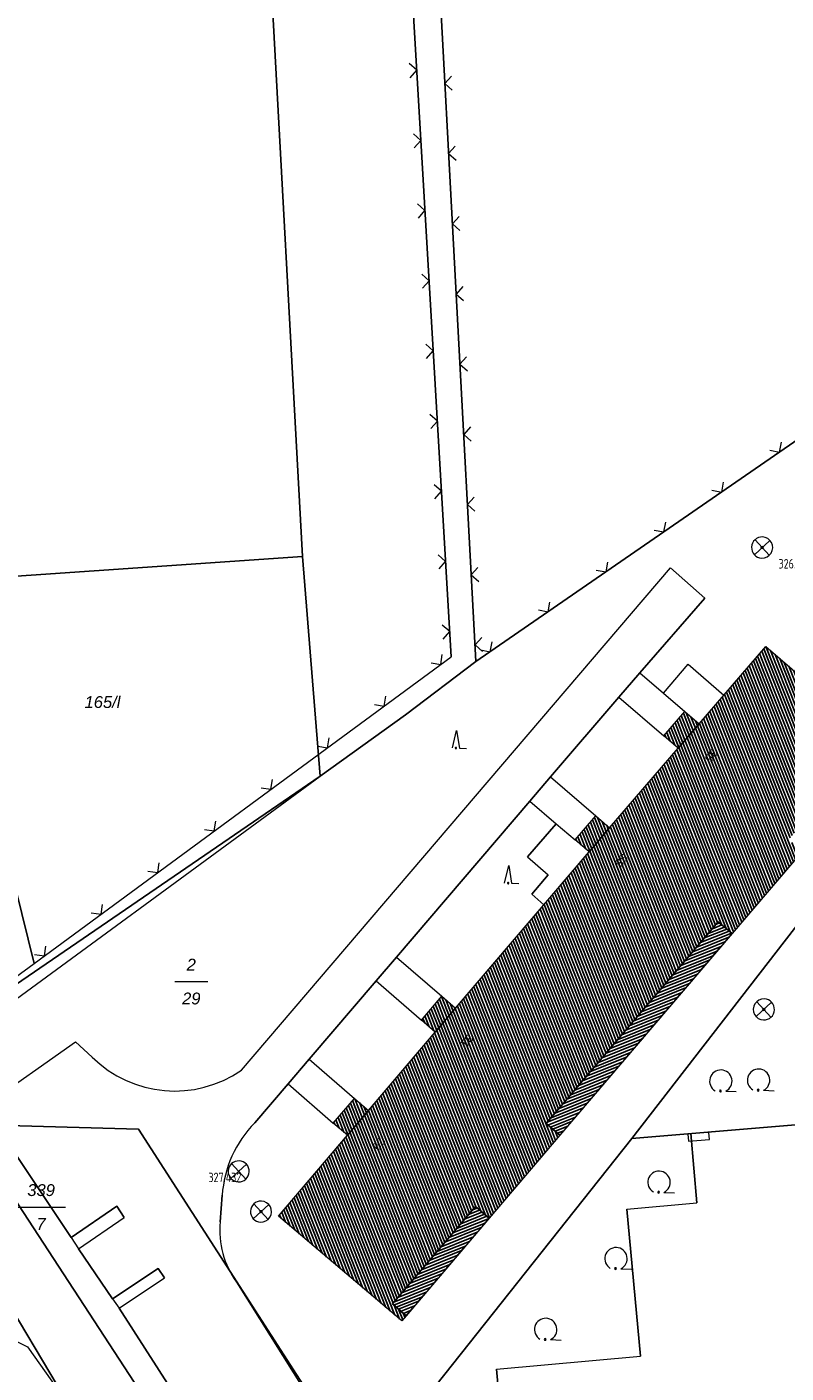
# Model space of a CAD drawing. Header units: metres. Extents: x 345144 to 348639, y 5629211 to 5635235.
# Tile 951 of 1056: x 347691 to 347745, y 5631077 to 5631172. Entities that reach past the tile are written whole.
import ezdxf
from ezdxf.enums import TextEntityAlignment as Align

# ---------------------------------------------------------------- set-up
doc = ezdxf.new("R2010")
doc.units = ezdxf.units.M
doc.header["$MEASUREMENT"] = 0
doc.linetypes.add('4_4', pattern=[1.4, 0.7, -0.7])
for name, color, linetype in [('011 Gebäude', 7, 'Continuous'), ('028 Geländeform', 7, 'Continuous'), ('065-066 Ver_Entsorgung', 7, 'Continuous'), ('065-066 Ver_Entsorgung Ausg.', 7, 'Continuous'), ('081-083 Topographie', 7, 'Continuous'), ('AX Flurstück', 7, 'Continuous'), ('AX Gebäude', 7, 'Continuous'), ('Definitionslinie', 7, 'Continuous'), ('Präsentationsobjekt -Text (punktförmig)', 7, 'Continuous')]:
    doc.layers.add(name, color=color, linetype=linetype)
doc.styles.add('ARIAL', font='arial.ttf', dxfattribs={"height": 1})
doc.styles.add('ARIALIT', font='ariali.ttf', dxfattribs={"height": 1})
doc.styles.add('DIN-6776-IT', font='txt', dxfattribs={"height": 1})
pattern_1 = [(201.882352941, (0, 0), (0.074540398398, -0.185590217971), [])]
pattern_2 = [(111.5294117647, (0, 0), (-0.186045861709, -0.07339575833), [])]

# ---------------------------------------------------------------- blocks, each defined once
blk = doc.blocks.new('alk_3504_nrw')
at = {"color": 134, "lineweight": 5, "true_color": 0x00b2b2, "flags": 128}
for points in [[(-0.729333, -0.684), (-0.707333, -0.707333), (0.707333, 0.707333)], [(-0.707333, 0.707333), (0.707333, -0.707333)]]:
    blk.add_lwpolyline(points, dxfattribs=at)
at = {"color": 134, "lineweight": 5, "true_color": 0x00b2b2}
for start, end in [(90, -90), (-90, 90)]:
    blk.add_arc((0, 0), 1, start, end, dxfattribs=at)
blk = doc.blocks.new('alk_043x_nrw')
h = blk.add_hatch(color=7)
edge = h.paths.add_edge_path(flags=0)
edge.add_arc((0, 0), 1, 180, 360, ccw=False)
edge.add_arc((0, 0), 1, 0, 180, ccw=False)
blk = doc.blocks.new('alk_7100_nrwx2')
at = {"true_color": 0x2e2e2e}
h = blk.add_hatch(color=250, dxfattribs=at)
edge = h.paths.add_edge_path(flags=0)
edge.add_arc((0.024073, -0.597267), 0.057254, 180, 360, ccw=False)
edge.add_arc((0.024073, -0.597267), 0.057255, 0, 180, ccw=False)
at = {"color": 250, "lineweight": 5, "true_color": 0x2e2e2e, "flags": 128}
blk.add_lwpolyline([(0.349382, -0.597267), (1, -0.597267)], dxfattribs=at)
at = {"color": 250, "lineweight": 5, "true_color": 0x2e2e2e}
for centre, radius, start, end in [((0.024073, 0.012362), 0.690995, -61.91481688, -118.08518312), ((0.024073, -0.597267), 0.057255, 0, 180), ((0.024073, -0.597267), 0.057254, 180, 0)]:
    blk.add_arc(centre, radius, start, end, dxfattribs=at)
blk = doc.blocks.new('alk_7200_nrwx2')
at = {"true_color": 0x2e2e2e}
h = blk.add_hatch(color=250, dxfattribs=at)
edge = h.paths.add_edge_path(flags=0)
edge.add_arc((-0.020544, -0.388118), 0.055525, 180, 360, ccw=False)
edge.add_arc((-0.020544, -0.388118), 0.055525, 0, 180, ccw=False)
at = {"color": 250, "lineweight": 5, "true_color": 0x2e2e2e, "flags": 128}
blk.add_lwpolyline([(-0.298168, -0.388118), (-0.020544, 1), (0.257079, -0.388118), (0.812326, -0.388118)], dxfattribs=at)
blk.add_lwpolyline([(-0.298168, -0.388118), (-0.020544, 1), (0.257079, -0.388118), (0.812326, -0.388118)], dxfattribs=at)
at = {"color": 250, "lineweight": 5, "true_color": 0x2e2e2e}
for start, end in [(0, 180), (180, 0)]:
    blk.add_arc((-0.020544, -0.388118), 0.055525, start, end, dxfattribs=at)
blk = doc.blocks.new('swc_strasseneinlauf')
at = {"color": 7, "lineweight": 5, "flags": 128}
blk.add_lwpolyline([(-1, 0), (-1, -0.666667), (1, -0.666667), (1, 0)], dxfattribs=at)

msp = doc.modelspace()

# ---------------------------------------------------------------- hatches: boundary and pattern name
at = {"layer": '011 Gebäude', "true_color": 0x8f8f8f}
h = msp.add_hatch(dxfattribs=at)
h.set_pattern_fill('_USER', color=252, scale=0.2, angle=201.88235294, style=0, pattern_type=0)
h.set_pattern_definition(pattern_1)
h.paths.add_polyline_path([(347728.965, 5631093.645), (347727.987, 5631094.48), (347727.987, 5631094.48), (347740.225, 5631108.824), (347740.225, 5631108.824), (347741.201, 5631107.991), (347741.201, 5631107.991)], flags=0)
h = msp.add_hatch(dxfattribs=at)
h.set_pattern_fill('_USER', color=252, scale=0.2, angle=201.88235294, style=0, pattern_type=0)
h.set_pattern_definition(pattern_1)
h.paths.add_polyline_path([(347723.931, 5631087.74), (347718.03, 5631080.814), (347718.03, 5631080.814), (347717.046, 5631081.651), (347717.046, 5631081.651), (347722.948, 5631088.577), (347722.948, 5631088.577)], flags=0)
at = {"layer": 'AX Gebäude', "true_color": 0x4f4f4f}
h = msp.add_hatch(dxfattribs=at)
h.set_pattern_fill('_USER', color=251, scale=0.2, angle=111.52941176, style=0, pattern_type=0)
h.set_pattern_definition(pattern_2)
h.paths.add_polyline_path([(347713.848, 5631093.656), (347715.348, 5631095.416), (347720.101, 5631100.992), (347721.547, 5631102.688), (347731.033, 5631113.805), (347732.5, 5631115.513), (347737.378, 5631121.185), (347738.858, 5631122.906), (347743.604, 5631128.417), (347752.276, 5631120.944), (347752.1, 5631120.738), (347751.123, 5631121.574), (347745.223, 5631114.678), (347746.2, 5631113.842), (347741.201, 5631107.991), (347740.224, 5631108.825), (347727.987, 5631094.48), (347728.965, 5631093.646), (347723.931, 5631087.74), (347722.948, 5631088.577), (347717.046, 5631081.651), (347718.03, 5631080.814), (347717.71, 5631080.439), (347708.947, 5631087.899)], flags=0)
h = msp.add_hatch(dxfattribs=at)
h.set_pattern_fill('_USER', color=251, scale=0.2, angle=111.52941176, style=0, pattern_type=0)
h.set_pattern_definition(pattern_2)
h.paths.add_polyline_path([(347737.378, 5631121.185), (347736.355, 5631122.065), (347737.835, 5631123.785), (347738.858, 5631122.906)], flags=0)
h = msp.add_hatch(dxfattribs=at)
h.set_pattern_fill('_USER', color=251, scale=0.2, angle=111.52941176, style=0, pattern_type=0)
h.set_pattern_definition(pattern_2)
h.paths.add_polyline_path([(347731.033, 5631113.805), (347730.047, 5631114.651), (347731.515, 5631116.359), (347732.5, 5631115.513)], flags=0)
h = msp.add_hatch(dxfattribs=at)
h.set_pattern_fill('_USER', color=251, scale=0.2, angle=111.52941176, style=0, pattern_type=0)
h.set_pattern_definition(pattern_2)
h.paths.add_polyline_path([(347720.101, 5631100.992), (347719.112, 5631101.836), (347720.559, 5631103.531), (347721.547, 5631102.688)], flags=0)
h = msp.add_hatch(dxfattribs=at)
h.set_pattern_fill('_USER', color=251, scale=0.2, angle=111.52941176, style=0, pattern_type=0)
h.set_pattern_definition(pattern_2)
h.paths.add_polyline_path([(347713.848, 5631093.656), (347712.846, 5631094.509), (347714.347, 5631096.27), (347715.348, 5631095.416)], flags=0)

# ---------------------------------------------------------------- linework, layer by layer
at = {"layer": '011 Gebäude', "color": 251, "linetype": 'Continuous', "lineweight": 13, "true_color": 0x4f4f4f, "flags": 128}
for points in [[(347728.965, 5631093.645), (347727.987, 5631094.48), (347727.987, 5631094.48), (347740.225, 5631108.824), (347740.225, 5631108.824), (347741.201, 5631107.991), (347741.201, 5631107.991), (347728.965, 5631093.645)], [(347723.931, 5631087.74), (347718.03, 5631080.814), (347718.03, 5631080.814), (347717.046, 5631081.651), (347717.046, 5631081.651), (347722.948, 5631088.577), (347722.948, 5631088.577), (347723.931, 5631087.74)]]:
    msp.add_lwpolyline(points, dxfattribs=at)
at = {"layer": '081-083 Topographie', "color": 7, "linetype": 'Continuous', "lineweight": 5, "flags": 128}
for points in [[(347680.29, 5631097.549), (347690.246, 5631104.883), (347690.246, 5631104.883), (347691.564, 5631105.857), (347691.564, 5631105.857), (347721.233, 5631127.689), (347721.233, 5631127.689), (347715.152, 5631231.085), (347715.152, 5631231.085), (347715.043, 5631233.009), (347715.043, 5631233.009), (347711.459, 5631269.842), (347711.459, 5631269.842), (347697.892, 5631267.183), (347697.892, 5631267.183), (347697.595, 5631268.476), (347697.595, 5631268.476), (347691.369, 5631294.927), (347691.369, 5631294.927), (347705.901, 5631296.939), (347705.901, 5631296.939), (347704.048, 5631311.146)], [(347691.564, 5631105.857), (347684.146, 5631135.864), (347684.146, 5631135.864), (347677.086, 5631226.031), (347677.086, 5631226.031), (347678.156, 5631227.345), (347678.156, 5631227.345), (347715.152, 5631231.085)], [(347720.182, 5631179.635), (347722.991, 5631127.339), (347722.991, 5631127.339), (347753.838, 5631148.628), (347753.838, 5631148.628), (347755.793, 5631149.921), (347755.793, 5631149.921), (347756.83, 5631148.402), (347756.83, 5631148.402), (347747.746, 5631142.113), (347747.746, 5631142.113), (347766.518, 5631121.502), (347766.518, 5631121.502), (347783.657, 5631118.135), (347783.657, 5631118.135), (347800.555, 5631152.934), (347800.555, 5631152.934), (347807.072, 5631167.558), (347807.072, 5631167.558), (347806.181, 5631173.614)], [(347706.318, 5631098.283), (347736.834, 5631134.003), (347736.834, 5631134.003), (347739.276, 5631131.857), (347739.276, 5631131.857), (347734.64, 5631126.547), (347734.64, 5631126.547), (347733.146, 5631124.804), (347733.146, 5631124.804), (347728.29, 5631119.137), (347728.29, 5631119.137), (347726.819, 5631117.419), (347726.819, 5631117.419), (347717.344, 5631106.327), (347717.344, 5631106.327), (347715.884, 5631104.623), (347715.884, 5631104.623), (347711.141, 5631099.056), (347711.141, 5631099.056), (347709.629, 5631097.294), (347709.629, 5631097.294), (347707.259, 5631094.529)], [(347687.973, 5631095.699), (347685.316, 5631099.706), (347685.316, 5631099.706), (347711.919, 5631119.201), (347711.919, 5631119.201), (347717.985, 5631123.559), (347717.985, 5631123.559), (347722.991, 5631127.339)], [(347734.64, 5631126.547), (347736.319, 5631125.106)], [(347736.319, 5631125.106), (347738.073, 5631127.148), (347738.073, 5631127.148), (347740.62, 5631124.953)], [(347733.146, 5631124.804), (347736.355, 5631122.065)], [(347736.319, 5631125.106), (347737.835, 5631123.785)], [(347728.29, 5631119.137), (347731.515, 5631116.359)], [(347726.819, 5631117.419), (347728.7, 5631115.802)], [(347728.7, 5631115.802), (347726.655, 5631113.45), (347726.655, 5631113.45), (347728.135, 5631112.161), (347728.135, 5631112.161), (347726.959, 5631110.809), (347726.959, 5631110.809), (347727.83, 5631110.05)], [(347728.7, 5631115.802), (347730.048, 5631114.651)], [(347726.273, 5631057.413), (347725.398, 5631066.457), (347725.398, 5631066.457), (347724.441, 5631077.001), (347724.441, 5631077.001), (347734.694, 5631077.926), (347734.694, 5631077.926), (347733.727, 5631088.394), (347733.727, 5631088.394), (347738.696, 5631088.836), (347738.696, 5631088.836), (347738.268, 5631093.765), (347738.268, 5631093.765), (347748.201, 5631094.593), (347748.201, 5631094.593), (347747.215, 5631105.2), (347747.215, 5631105.2), (347752.113, 5631105.525), (347752.113, 5631105.525), (347751.829, 5631110.425), (347751.829, 5631110.425), (347786.839, 5631113.262), (347786.839, 5631113.262), (347787.318, 5631108.38)], [(347717.344, 5631106.327), (347720.559, 5631103.531)], [(347715.884, 5631104.623), (347719.112, 5631101.836)], [(347707.76, 5631065.543), (347697.619, 5631081.342), (347697.619, 5631081.342), (347700.834, 5631083.495), (347700.834, 5631083.495), (347700.38, 5631084.173), (347700.38, 5631084.173), (347697.155, 5631082.016), (347697.155, 5631082.016), (347694.733, 5631085.58), (347694.733, 5631085.58), (347697.984, 5631087.805), (347697.984, 5631087.805), (347697.444, 5631088.599), (347697.444, 5631088.599), (347694.195, 5631086.376), (347694.195, 5631086.376), (347687.973, 5631095.699), (347687.973, 5631095.699), (347694.524, 5631100.294), (347694.524, 5631100.294), (347695.709, 5631099.21)], [(347711.141, 5631099.056), (347714.347, 5631096.269)], [(347709.629, 5631097.294), (347712.847, 5631094.509)], [(347671.149, 5631038.633), (347664.833, 5631030.666), (347664.833, 5631030.666), (347664.988, 5631030.042), (347664.988, 5631030.042), (347675.008, 5631021.774), (347675.008, 5631021.774), (347676.465, 5631020.822), (347676.465, 5631020.822), (347678.565, 5631023.313), (347678.565, 5631023.313), (347703.963, 5631053.443), (347703.963, 5631053.443), (347705, 5631059.711), (347705, 5631059.711), (347705.002, 5631059.722), (347705.002, 5631059.722), (347705.882, 5631065.04), (347705.882, 5631065.04), (347687.533, 5631093.123)], [(347704.946, 5631089.378), (347704.807, 5631087.49)], [(347694.195, 5631086.376), (347694.733, 5631085.58)], [(347705.972, 5631083.208), (347718.051, 5631063.919), (347718.051, 5631063.919), (347720.015, 5631061.172), (347720.015, 5631061.172), (347721.974, 5631059.159)], [(347697.155, 5631082.016), (347697.619, 5631081.342)], [(347687.889, 5631080.179), (347691.106, 5631078.608), (347691.106, 5631078.608), (347698.879, 5631067.611), (347698.879, 5631067.611), (347699.469, 5631066.776), (347699.469, 5631066.776), (347701.949, 5631057.515)]]:
    msp.add_lwpolyline(points, dxfattribs=at)
at = {"layer": '081-083 Topographie', "color": 7, "linetype": 'Continuous', "lineweight": 5}
for centre, radius, start, end in [((347701.569, 5631105.1), 8.308532, -134.85371322, -55.13735879), ((347713.018, 5631088.848), 8.08949, 135.39064699, 176.24340468), ((347710.893, 5631086.846), 6.119978, 173.95963185, -143.52520065)]:
    msp.add_arc(centre, radius, start, end, dxfattribs=at)
at = {"layer": 'AX Flurstück', "color": 8, "linetype": 'Continuous', "lineweight": 13, "true_color": 0x808080, "flags": 128}
for points in [[(347712.51, 5631282.705), (347715.827, 5631244.185), (347716.807, 5631232.795), (347720.182, 5631179.635), (347722.991, 5631127.339), (347717.984, 5631123.559), (347711.918, 5631119.201), (347710.657, 5631134.805), (347708.261, 5631178.714), (347704.495, 5631231.672), (347703.479, 5631243.565), (347700.241, 5631281.441), (347698.275, 5631307.869), (347698.075, 5631310.569), (347704.048, 5631311.146), (347703.801, 5631313.987), (347703.21, 5631320.788), (347709.2, 5631321.195), (347710.179, 5631309.817), (347711.084, 5631299.334), (347712.51, 5631282.705)], [(347716.807, 5631232.795), (347756.631, 5631235.647), (347755.905, 5631232.592), (347755.256, 5631212.221), (347753.854, 5631191.936), (347754.277, 5631172.049), (347753.837, 5631148.628), (347722.991, 5631127.339), (347720.182, 5631179.635), (347716.807, 5631232.795)], [(347641.227, 5631226.964), (347672.091, 5631229.26), (347704.495, 5631231.672), (347708.261, 5631178.714), (347710.657, 5631134.805), (347666.871, 5631131.799), (347660.321, 5631148.467), (347657.647, 5631158.878), (347650.309, 5631181.765), (347646.638, 5631198.346), (347642.946, 5631217.815), (347641.227, 5631226.964)], [(347680.29, 5631097.549), (347711.918, 5631119.201), (347717.984, 5631123.559), (347722.991, 5631127.339), (347753.837, 5631148.628), (347754.985, 5631119.783), (347746.955, 5631110.03), (347734.073, 5631093.415), (347714.956, 5631069.293), (347698.992, 5631094.088), (347682.079, 5631094.544), (347680.29, 5631097.549)], [(347666.871, 5631131.799), (347710.657, 5631134.805), (347711.918, 5631119.201), (347680.29, 5631097.549), (347668.006, 5631128.732), (347666.871, 5631131.799)], [(347746.955, 5631110.03), (347786.839, 5631113.262), (347794.062, 5631113.483), (347793.216, 5631102.283), (347793.633, 5631093.078), (347788.675, 5631092.693), (347788.292, 5631097.937), (347734.073, 5631093.415), (347746.955, 5631110.03)], [(347734.073, 5631093.415), (347788.292, 5631097.937), (347788.675, 5631092.693), (347793.633, 5631093.078), (347795.405, 5631069.767), (347795.185, 5631066.832), (347792.949, 5631063.345), (347790.222, 5631062.091), (347753.843, 5631059.06), (347752.998, 5631068.87), (347725.398, 5631066.457), (347726.356, 5631056.552), (347723.124, 5631058.393), (347714.956, 5631069.293), (347734.073, 5631093.415)], [(347693.218, 5631075.86), (347689.48, 5631082.126), (347688.01, 5631084.607), (347686.436, 5631087.243), (347682.079, 5631094.544), (347698.992, 5631094.088), (347714.956, 5631069.293)], [(347655.201, 5631040.126), (347688.617, 5631081.07), (347689.48, 5631082.126), (347693.218, 5631075.86), (347705, 5631059.711), (347706.525, 5631057.578), (347675.941, 5631021.886), (347655.201, 5631040.126)]]:
    msp.add_lwpolyline(points, dxfattribs=at)
at = {"layer": 'AX Gebäude', "color": 7, "linetype": 'Continuous', "lineweight": 5, "flags": 128}
for points in [[(347713.848, 5631093.656), (347715.348, 5631095.416), (347720.101, 5631100.992), (347721.547, 5631102.688), (347731.033, 5631113.805), (347732.5, 5631115.513), (347737.378, 5631121.185), (347738.858, 5631122.906), (347743.604, 5631128.417), (347752.276, 5631120.944)], [(347737.378, 5631121.185), (347736.355, 5631122.065), (347737.835, 5631123.785), (347738.858, 5631122.906), (347737.378, 5631121.185)], [(347731.033, 5631113.805), (347730.047, 5631114.651), (347731.515, 5631116.359), (347732.5, 5631115.513), (347731.033, 5631113.805)], [(347746.2, 5631113.842), (347741.201, 5631107.991), (347740.224, 5631108.825), (347727.987, 5631094.48), (347728.965, 5631093.646), (347723.931, 5631087.74), (347722.948, 5631088.577), (347717.046, 5631081.651), (347718.03, 5631080.814), (347717.71, 5631080.439), (347708.947, 5631087.899), (347713.848, 5631093.656)], [(347720.101, 5631100.992), (347719.112, 5631101.836), (347720.559, 5631103.531), (347721.547, 5631102.688), (347720.101, 5631100.992)], [(347713.848, 5631093.656), (347712.846, 5631094.509), (347714.347, 5631096.27), (347715.348, 5631095.416), (347713.848, 5631093.656)]]:
    msp.add_lwpolyline(points, dxfattribs=at)
at = {"layer": 'Definitionslinie', "color": 7, "linetype": 'Continuous', "lineweight": 5, "flags": 128}
for points in [[(347715.152, 5631231.085), (347721.233, 5631127.689)], [(347720.182, 5631179.635), (347722.991, 5631127.339)], [(347718.31, 5631168.876), (347718.78, 5631169.404), (347718.251, 5631169.874)], [(347718.31, 5631168.876), (347718.78, 5631169.404), (347718.251, 5631169.874)], [(347721.254, 5631168.992), (347720.782, 5631168.465), (347721.308, 5631167.993)], [(347721.254, 5631168.992), (347720.782, 5631168.465), (347721.308, 5631167.993)], [(347718.603, 5631163.884), (347719.073, 5631164.413), (347718.545, 5631164.883)], [(347718.603, 5631163.884), (347719.073, 5631164.413), (347718.545, 5631164.883)], [(347721.523, 5631163.999), (347721.05, 5631163.473), (347721.576, 5631163)], [(347721.523, 5631163.999), (347721.05, 5631163.473), (347721.576, 5631163)], [(347718.897, 5631158.893), (347719.367, 5631159.421), (347718.838, 5631159.891)], [(347718.897, 5631158.893), (347719.367, 5631159.421), (347718.838, 5631159.891)], [(347721.791, 5631159.006), (347721.318, 5631158.48), (347721.844, 5631158.007)], [(347721.791, 5631159.006), (347721.318, 5631158.48), (347721.844, 5631158.007)], [(347719.191, 5631153.902), (347719.66, 5631154.43), (347719.132, 5631154.9)], [(347719.191, 5631153.902), (347719.66, 5631154.43), (347719.132, 5631154.9)], [(347722.059, 5631154.013), (347721.587, 5631153.487), (347722.113, 5631153.015)], [(347722.059, 5631154.013), (347721.587, 5631153.487), (347722.113, 5631153.015)], [(347719.484, 5631148.91), (347719.954, 5631149.439), (347719.425, 5631149.909)], [(347719.484, 5631148.91), (347719.954, 5631149.439), (347719.425, 5631149.909)], [(347722.327, 5631149.02), (347721.855, 5631148.494), (347722.381, 5631148.022)], [(347722.327, 5631149.02), (347721.855, 5631148.494), (347722.381, 5631148.022)], [(347722.991, 5631127.339), (347753.838, 5631148.628)], [(347719.778, 5631143.919), (347720.247, 5631144.447), (347719.719, 5631144.917)], [(347719.778, 5631143.919), (347720.247, 5631144.447), (347719.719, 5631144.917)], [(347722.595, 5631144.028), (347722.123, 5631143.501), (347722.649, 5631143.029)], [(347722.595, 5631144.028), (347722.123, 5631143.501), (347722.649, 5631143.029)], [(347743.892, 5631142.371), (347744.587, 5631142.244), (347744.715, 5631142.939)], [(347743.892, 5631142.371), (347744.587, 5631142.244), (347744.715, 5631142.939)], [(347720.071, 5631138.927), (347720.541, 5631139.456), (347720.012, 5631139.926)], [(347720.071, 5631138.927), (347720.541, 5631139.456), (347720.012, 5631139.926)], [(347739.777, 5631139.531), (347740.472, 5631139.404), (347740.6, 5631140.099)], [(347739.777, 5631139.531), (347740.472, 5631139.404), (347740.6, 5631140.099)], [(347722.863, 5631139.035), (347722.391, 5631138.509), (347722.917, 5631138.036)], [(347722.863, 5631139.035), (347722.391, 5631138.509), (347722.917, 5631138.036)], [(347735.661, 5631136.691), (347736.357, 5631136.563), (347736.485, 5631137.259)], [(347735.661, 5631136.691), (347736.357, 5631136.563), (347736.485, 5631137.259)], [(347684.146, 5631135.864), (347691.564, 5631105.857)], [(347706.318, 5631098.283), (347736.834, 5631134.003)], [(347720.365, 5631133.936), (347720.835, 5631134.465), (347720.306, 5631134.934)], [(347720.365, 5631133.936), (347720.835, 5631134.465), (347720.306, 5631134.934)], [(347723.132, 5631134.042), (347722.659, 5631133.516), (347723.185, 5631133.043)], [(347723.132, 5631134.042), (347722.659, 5631133.516), (347723.185, 5631133.043)], [(347731.546, 5631133.851), (347732.242, 5631133.723), (347732.369, 5631134.419)], [(347731.546, 5631133.851), (347732.242, 5631133.723), (347732.369, 5631134.419)], [(347736.834, 5631134.003), (347739.276, 5631131.857)], [(347727.431, 5631131.011), (347728.127, 5631130.883), (347728.254, 5631131.579)], [(347727.431, 5631131.011), (347728.127, 5631130.883), (347728.254, 5631131.579)], [(347734.64, 5631126.547), (347739.276, 5631131.857)], [(347720.658, 5631128.945), (347721.128, 5631129.473), (347720.6, 5631129.943)], [(347720.658, 5631128.945), (347721.128, 5631129.473), (347720.6, 5631129.943)], [(347723.4, 5631129.049), (347722.927, 5631128.523), (347723.454, 5631128.051)], [(347723.4, 5631129.049), (347722.927, 5631128.523), (347723.454, 5631128.051)], [(347723.316, 5631128.171), (347724.012, 5631128.043), (347724.139, 5631128.739)], [(347723.316, 5631128.171), (347724.012, 5631128.043), (347724.139, 5631128.739)], [(347691.564, 5631105.857), (347721.233, 5631127.689)], [(347717.985, 5631123.559), (347722.991, 5631127.339)], [(347719.795, 5631127.251), (347720.494, 5631127.145), (347720.6, 5631127.844)], [(347719.795, 5631127.251), (347720.494, 5631127.145), (347720.6, 5631127.844)], [(347733.146, 5631124.804), (347734.64, 5631126.547)], [(347734.64, 5631126.547), (347736.319, 5631125.106)], [(347736.319, 5631125.106), (347738.073, 5631127.148)], [(347738.073, 5631127.148), (347740.62, 5631124.953)], [(347715.767, 5631124.288), (347716.466, 5631124.182), (347716.573, 5631124.881)], [(347715.767, 5631124.288), (347716.466, 5631124.182), (347716.573, 5631124.881)], [(347728.29, 5631119.137), (347733.146, 5631124.804)], [(347733.146, 5631124.804), (347736.355, 5631122.065)], [(347736.319, 5631125.106), (347737.835, 5631123.785)], [(347711.919, 5631119.201), (347717.985, 5631123.559)], [(347711.74, 5631121.325), (347712.439, 5631121.218), (347712.546, 5631121.917)], [(347711.74, 5631121.325), (347712.439, 5631121.218), (347712.546, 5631121.917)], [(347685.316, 5631099.706), (347711.919, 5631119.201)], [(347707.713, 5631118.361), (347708.412, 5631118.255), (347708.519, 5631118.954)], [(347707.713, 5631118.361), (347708.412, 5631118.255), (347708.519, 5631118.954)], [(347726.819, 5631117.419), (347728.29, 5631119.137)], [(347728.29, 5631119.137), (347731.515, 5631116.359)], [(347717.344, 5631106.327), (347726.819, 5631117.419)], [(347726.819, 5631117.419), (347728.7, 5631115.802)], [(347703.686, 5631115.398), (347704.385, 5631115.291), (347704.491, 5631115.99)], [(347703.686, 5631115.398), (347704.385, 5631115.291), (347704.491, 5631115.99)], [(347726.655, 5631113.45), (347728.7, 5631115.802)], [(347728.7, 5631115.802), (347730.048, 5631114.651)], [(347699.659, 5631112.434), (347700.358, 5631112.328), (347700.464, 5631113.027)], [(347699.659, 5631112.434), (347700.358, 5631112.328), (347700.464, 5631113.027)], [(347726.655, 5631113.45), (347728.135, 5631112.161)], [(347726.959, 5631110.809), (347728.135, 5631112.161)], [(347695.631, 5631109.471), (347696.331, 5631109.364), (347696.437, 5631110.064)], [(347695.631, 5631109.471), (347696.331, 5631109.364), (347696.437, 5631110.064)], [(347726.959, 5631110.809), (347727.83, 5631110.05)], [(347691.604, 5631106.507), (347692.303, 5631106.401), (347692.41, 5631107.1)], [(347691.604, 5631106.507), (347692.303, 5631106.401), (347692.41, 5631107.1)], [(347715.884, 5631104.623), (347717.344, 5631106.327)], [(347717.344, 5631106.327), (347720.559, 5631103.531)], [(347690.246, 5631104.883), (347691.564, 5631105.857)], [(347711.141, 5631099.056), (347715.884, 5631104.623)], [(347715.884, 5631104.623), (347719.112, 5631101.836)], [(347687.973, 5631095.699), (347694.524, 5631100.294)], [(347694.524, 5631100.294), (347695.709, 5631099.21)], [(347709.629, 5631097.294), (347711.141, 5631099.056)], [(347711.141, 5631099.056), (347714.347, 5631096.269)], [(347707.259, 5631094.529), (347709.629, 5631097.294)], [(347709.629, 5631097.294), (347712.847, 5631094.509)], [(347687.973, 5631095.699), (347694.195, 5631086.376)], [(347738.268, 5631093.765), (347748.201, 5631094.593)], [(347687.533, 5631093.123), (347705.882, 5631065.04)], [(347738.268, 5631093.765), (347738.696, 5631088.836)], [(347704.807, 5631087.49), (347704.946, 5631089.378)], [(347694.195, 5631086.376), (347697.444, 5631088.599)], [(347697.444, 5631088.599), (347697.984, 5631087.805)], [(347733.727, 5631088.394), (347738.696, 5631088.836)], [(347733.727, 5631088.394), (347734.694, 5631077.926)], [(347694.733, 5631085.58), (347697.984, 5631087.805)], [(347694.195, 5631086.376), (347694.733, 5631085.58)], [(347694.733, 5631085.58), (347697.155, 5631082.016)], [(347697.155, 5631082.016), (347700.38, 5631084.173)], [(347697.619, 5631081.342), (347700.834, 5631083.495)], [(347700.38, 5631084.173), (347700.834, 5631083.495)], [(347705.972, 5631083.208), (347718.051, 5631063.919)], [(347697.155, 5631082.016), (347697.619, 5631081.342)], [(347697.619, 5631081.342), (347707.76, 5631065.543)], [(347687.889, 5631080.179), (347691.106, 5631078.608)], [(347691.106, 5631078.608), (347698.879, 5631067.611)], [(347724.441, 5631077.001), (347734.694, 5631077.926)], [(347724.441, 5631077.001), (347725.398, 5631066.457)]]:
    msp.add_lwpolyline(points, dxfattribs=at)
at = {"layer": 'Definitionslinie', "color": 250, "linetype": '4_4', "lineweight": 5, "true_color": 0x2e2e2e, "flags": 128}
for points in [[(347728.965, 5631093.645), (347741.201, 5631107.991)], [(347718.03, 5631080.814), (347723.931, 5631087.74)]]:
    msp.add_lwpolyline(points, dxfattribs=at)
at = {"layer": 'Definitionslinie', "color": 7, "linetype": 'Continuous', "lineweight": 5}
for centre, radius, start, end in [((347701.569, 5631105.1), 8.308532, -134.85371322, -55.13735879), ((347713.018, 5631088.848), 8.089381, 135.39064699, 176.24340468), ((347710.893, 5631086.846), 6.119978, 173.95963185, -143.52520065)]:
    msp.add_arc(centre, radius, start, end, dxfattribs=at)
at = {"layer": 'Präsentationsobjekt -Text (punktförmig)', "color": 251, "linetype": 'Continuous', "lineweight": 13, "true_color": 0x5e5e5e, "flags": 128}
for points in [[(347701.5768, 5631104.58052), (347703.9192, 5631104.58052)], [(347690.3274, 5631088.54252), (347693.8086, 5631088.54252)]]:
    msp.add_lwpolyline(points, dxfattribs=at)

# ---------------------------------------------------------------- block references
at = {"layer": '028 Geländeform', "xscale": 0.125, "yscale": 0.125}
for p, rotation in [((347743.345, 5631135.455), -2.326094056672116), ((347743.465, 5631102.597), -2.325521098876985), ((347743.465, 5631102.597), -2.325521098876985), ((347743.465, 5631102.597), -2.325521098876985), ((347707.704, 5631088.217), -2.326094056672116), ((347707.704, 5631088.217), -2.326094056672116)]:
    msp.add_blockref('alk_043x_nrw', p, dxfattribs=dict(at, rotation=rotation))
at = {"layer": '065-066 Ver_Entsorgung', "xscale": 0.75, "yscale": 0.75}
for p, rotation in [((347743.345, 5631135.455), -2.326094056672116), ((347743.465, 5631102.597), -2.325521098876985), ((347706.12, 5631091.076), -2.326667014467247), ((347707.704, 5631088.217), -2.326094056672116)]:
    msp.add_blockref('alk_3504_nrw', p, dxfattribs=dict(at, rotation=rotation))
at = {"layer": '065-066 Ver_Entsorgung Ausg.', "xscale": 0.75, "yscale": 0.75, "rotation": 4.9700078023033}
msp.add_blockref('swc_strasseneinlauf', (347738.813, 5631093.785), dxfattribs=at)
at = {"layer": '081-083 Topographie'}
for name, p, xscale, yscale, rotation in [('alk_7200_nrwx2', (347721.599, 5631121.544), 0.9005, 0.9005, -2.326094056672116), ('alk_7200_nrwx2', (347725.313, 5631111.927), 0.9005, 0.9005, -2.326094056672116), ('alk_7100_nrwx2', (347740.376, 5631097.484), 1.15275, 1.15275, -2.325463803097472), ('alk_7100_nrwx2', (347743.064, 5631097.549), 1.15275, 1.15275, -2.325463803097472), ('alk_7100_nrwx2', (347735.984, 5631090.287), 1.15275, 1.15275, -2.326036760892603), ('alk_7100_nrwx2', (347732.919, 5631084.851), 1.15275, 1.15275, -2.326036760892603), ('alk_7100_nrwx2', (347727.919, 5631079.817), 1.15275, 1.15275, -2.326036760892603)]:
    msp.add_blockref(name, p, dxfattribs=dict(at, xscale=xscale, yscale=yscale, rotation=rotation))

# ---------------------------------------------------------------- texts
at = {"layer": '065-066 Ver_Entsorgung Ausg.', "color": 134, "true_color": 0x00b2b2, "style": 'DIN-6776-IT', "width": 0.8}
for s, p in [('326.952', (347744.512, 5631133.96)), ('327.432', (347703.967, 5631090.313))]:
    msp.add_text(s, height=0.6762, dxfattribs=at).set_placement(p)
at = {"layer": 'Präsentationsobjekt -Text (punktförmig)', "color": 8, "true_color": 0x808080, "style": 'ARIALIT'}
for s, p in [('165/l', (347696.432, 5631124.462)), ('2', (347702.748, 5631105.78388)), ('29', (347702.748, 5631103.37716)), ('339', (347692.068, 5631089.74588)), ('7', (347692.068, 5631087.33916))]:
    msp.add_text(s, height=0.8421, dxfattribs=at).set_placement(p, align=Align.MIDDLE_CENTER)
at = {"layer": 'Präsentationsobjekt -Text (punktförmig)', "color": 7, "style": 'ARIAL'}
for s, p in [('35', (347739.487, 5631120.834)), ('33', (347733.109, 5631113.379)), ('31', (347722.122, 5631100.533)), ('29', (347715.871, 5631093.226))]:
    msp.add_text(s, height=0.5894702, rotation=-127.95208111, dxfattribs=at).set_placement(p, align=Align.CENTER)

doc.saveas('drawing.dxf')
